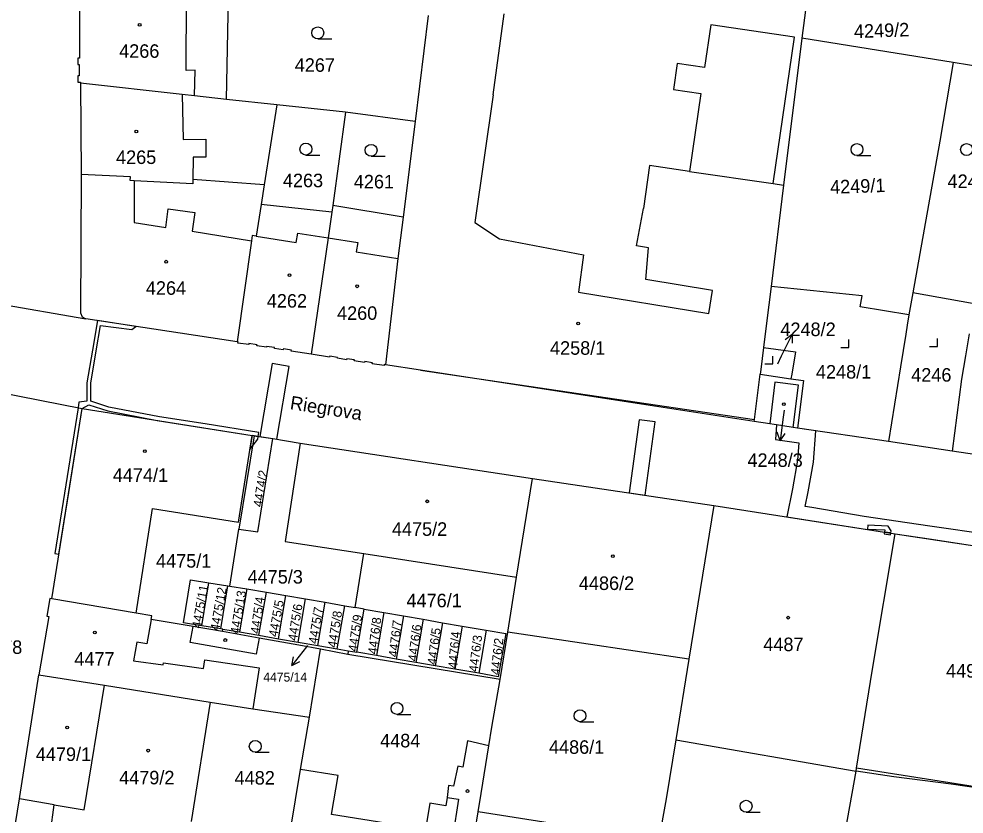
# Model space of a CAD drawing. Extents: x -756746 to -753363, y -1166406 to -1161727.
# Drawn here: x -755357.7 to -755238.8, y -1165864.8 to -1165764.8 of the extents above; entities that cross this region are included whole.
import ezdxf

# ---------------------------------------------------------------- set-up
doc = ezdxf.new("R2010")
doc.units = 0
for name, color, linetype in [('Hranice parcel', 7, 'Continuous'), ('Parcelní čísla', 7, 'Continuous'), ('Pop  PČ popisy', 7, 'Continuous'), ('Vnitřní kresba', 7, 'Continuous'), ('Věcná břemena k části', 7, 'Continuous'), ('Značky budov', 7, 'Continuous'), ('Značky kultur', 7, 'Continuous')]:
    doc.layers.add(name, color=color, linetype=linetype)

msp = doc.modelspace()

# ---------------------------------------------------------------- linework, layer by layer
at = {"layer": 'Hranice parcel'}
for p, q in [((-755258.02, -1165757.68), (-755259.21, -1165767.22)), ((-755331.58, -1165774.91), (-755331.27, -1165760.1)), ((-755306.22, -1165764.36), (-755307.83, -1165777.71)), ((-755240.18, -1165770.28), (-755259.21, -1165767.22)), ((-755232.88, -1165771.45), (-755240.18, -1165770.28)), ((-755349.93, -1165772.89), (-755349.83, -1165784.37)), ((-755325.24, -1165775.61), (-755331.58, -1165774.91)), ((-755325.24, -1165775.61), (-755326.83, -1165785.65)), ((-755316.61, -1165776.54), (-755325.24, -1165775.61)), ((-755316.61, -1165776.54), (-755318.21, -1165788.24)), ((-755307.83, -1165777.71), (-755316.61, -1165776.54)), ((-755307.83, -1165777.71), (-755309.37, -1165789.71)), ((-755326.83, -1165785.65), (-755327.23, -1165788.14)), ((-755318.33, -1165789.11), (-755327.23, -1165788.14)), ((-755318.21, -1165788.24), (-755318.33, -1165789.11)), ((-755309.37, -1165789.71), (-755318.21, -1165788.24)), ((-755364.7, -1165799.86), (-755349.24, -1165802.5)), ((-755245.27, -1165799.24), (-755245.75, -1165802)), ((-755237.57, -1165800.61), (-755245.27, -1165799.24)), ((-755330.22, -1165805.41), (-755349.24, -1165802.5)), ((-755264.47, -1165809.49), (-755260.6, -1165810.05)), ((-755360.85, -1165811.61), (-755349.73, -1165813.8)), ((-755349.73, -1165813.8), (-755328.34, -1165817.17)), ((-755248.31, -1165817.92), (-755259.78, -1165816.24)), ((-755328.11, -1165817.21), (-755330.01, -1165828.97)), ((-755328.34, -1165817.17), (-755328.11, -1165817.21)), ((-755328.11, -1165817.21), (-755325.76, -1165817.58)), ((-755325.76, -1165817.58), (-755322.32, -1165818.14)), ((-755322.32, -1165818.14), (-755293.1, -1165822.57)), ((-755240.3, -1165819.14), (-755248.31, -1165817.92)), ((-755229.04, -1165820.85), (-755240.3, -1165819.14)), ((-755295.09, -1165835.01), (-755293.1, -1165822.57)), ((-755293.1, -1165822.57), (-755270.27, -1165825.98)), ((-755270.27, -1165825.98), (-755273.43, -1165845.32)), ((-755270.27, -1165825.98), (-755247.47, -1165829.53)), ((-755331.17, -1165836.12), (-755330.01, -1165828.97)), ((-755247.47, -1165829.53), (-755224.49, -1165833.05)), ((-755315.39, -1165838.81), (-755314.3, -1165832.04)), ((-755314.3, -1165832.04), (-755295.09, -1165835.01)), ((-755296.19, -1165841.91), (-755295.09, -1165835.01)), ((-755334.66, -1165841.12), (-755333.78, -1165835.69)), ((-755333.78, -1165835.69), (-755331.41, -1165836.08)), ((-755332.29, -1165841.51), (-755331.41, -1165836.08)), ((-755331.41, -1165836.08), (-755331.17, -1165836.12)), ((-755331.17, -1165836.12), (-755329.02, -1165836.46)), ((-755329.02, -1165836.46), (-755329.95, -1165841.88)), ((-755329.02, -1165836.46), (-755326.56, -1165836.88)), ((-755342.95, -1165839.52), (-755353.55, -1165837.73)), ((-755327.49, -1165842.31), (-755326.56, -1165836.88)), ((-755326.56, -1165836.88), (-755324.1, -1165837.31)), ((-755325.03, -1165842.73), (-755324.1, -1165837.31)), ((-755324.1, -1165837.31), (-755321.63, -1165837.74)), ((-755322.57, -1165843.16), (-755321.63, -1165837.74)), ((-755321.63, -1165837.74), (-755319.17, -1165838.16)), ((-755320.1, -1165843.58), (-755319.17, -1165838.16)), ((-755319.17, -1165838.16), (-755316.71, -1165838.59)), ((-755317.64, -1165844.01), (-755316.71, -1165838.59)), ((-755316.71, -1165838.59), (-755315.39, -1165838.81)), ((-755314.24, -1165839.01), (-755315.39, -1165838.81)), ((-755315.18, -1165844.43), (-755314.24, -1165839.01)), ((-755314.24, -1165839.01), (-755311.78, -1165839.44)), ((-755311.78, -1165839.44), (-755312.71, -1165844.86)), ((-755311.78, -1165839.44), (-755309.31, -1165839.86)), ((-755309.31, -1165839.86), (-755310.25, -1165845.29)), ((-755309.31, -1165839.86), (-755306.85, -1165840.29)), ((-755306.85, -1165840.29), (-755307.78, -1165845.71)), ((-755306.85, -1165840.29), (-755304.39, -1165840.72)), ((-755332.29, -1165841.51), (-755334.66, -1165841.12)), ((-755332.04, -1165841.55), (-755332.29, -1165841.51)), ((-755332.09, -1165841.84), (-755332.04, -1165841.55)), ((-755332.04, -1165841.55), (-755329.95, -1165841.88)), ((-755304.39, -1165840.72), (-755305.32, -1165846.14)), ((-755304.39, -1165840.72), (-755301.92, -1165841.14)), ((-755301.92, -1165841.14), (-755302.86, -1165846.56)), ((-755301.92, -1165841.14), (-755298.92, -1165841.66)), ((-755329.95, -1165841.88), (-755327.49, -1165842.31)), ((-755327.49, -1165842.31), (-755325.03, -1165842.73)), ((-755325.03, -1165842.73), (-755322.57, -1165843.16)), ((-755298.92, -1165841.66), (-755299.85, -1165847.08)), ((-755297.14, -1165847.85), (-755296.19, -1165841.91)), ((-755322.57, -1165843.16), (-755320.1, -1165843.58)), ((-755320.1, -1165843.58), (-755317.64, -1165844.01)), ((-755321.14, -1165852.6), (-755319.74, -1165844.06)), ((-755316.33, -1165844.7), (-755319.74, -1165844.06)), ((-755317.64, -1165844.01), (-755316.26, -1165844.25)), ((-755316.26, -1165844.25), (-755316.33, -1165844.7)), ((-755297.14, -1165847.85), (-755316.33, -1165844.7)), ((-755316.26, -1165844.25), (-755315.18, -1165844.43)), ((-755312.71, -1165844.86), (-755315.18, -1165844.43)), ((-755310.25, -1165845.29), (-755312.71, -1165844.86)), ((-755307.78, -1165845.71), (-755310.25, -1165845.29)), ((-755305.32, -1165846.14), (-755307.78, -1165845.71)), ((-755302.86, -1165846.56), (-755305.32, -1165846.14)), ((-755273.43, -1165845.32), (-755275.08, -1165855.46)), ((-755355.17, -1165847.26), (-755346.92, -1165848.58)), ((-755299.85, -1165847.08), (-755302.86, -1165846.56)), ((-755346.92, -1165848.58), (-755333.64, -1165850.7)), ((-755333.64, -1165850.7), (-755336.01, -1165865.74)), ((-755322.25, -1165859.17), (-755321.14, -1165852.6)), ((-755275.08, -1165855.46), (-755252.4, -1165859.39)), ((-755323.54, -1165866.79), (-755322.25, -1165859.17)), ((-755359.86, -1165876.65), (-755357.62, -1165862.89)), ((-755353.25, -1165863.62), (-755357.62, -1165862.89))]:
    msp.add_line(p, q, dxfattribs=at)
for points in [[(-755349.94, -1165758.96), (-755349.94, -1165759.24), (-755350.31, -1165759.24), (-755350.31, -1165760.2), (-755350.17, -1165760.2), (-755350.17, -1165761.29), (-755350.32, -1165761.29), (-755350.31, -1165762.3), (-755350.07, -1165762.3), (-755350.04, -1165769.73), (-755350.27, -1165769.73), (-755350.27, -1165770.53), (-755350.11, -1165770.53), (-755350.11, -1165771.97), (-755350.26, -1165771.97), (-755350.26, -1165772.76), (-755349.93, -1165772.76), (-755349.93, -1165772.89)], [(-755259.21, -1165767.22), (-755261.51, -1165785.69), (-755263.09, -1165798.44)], [(-755240.18, -1165770.28), (-755241.89, -1165780.17), (-755245.27, -1165799.24)], [(-755331.58, -1165774.91), (-755335.6, -1165774.47), (-755337.14, -1165774.3), (-755349.93, -1165772.89)], [(-755349.83, -1165784.37), (-755349.94, -1165801.74), (-755349.71, -1165802.24), (-755349.24, -1165802.5)], [(-755326.83, -1165785.65), (-755335.8, -1165785), (-755335.81, -1165785.53), (-755343.19, -1165785.14), (-755343.67, -1165785.11), (-755343.65, -1165784.67), (-755349.83, -1165784.37)], [(-755327.23, -1165788.14), (-755327.86, -1165792.11), (-755328.34, -1165792.03), (-755328.44, -1165792.7), (-755330.22, -1165805.41)], [(-755318.33, -1165789.11), (-755318.8, -1165792.32), (-755320.94, -1165806.96)], [(-755309.37, -1165789.71), (-755310.04, -1165794.93), (-755311.58, -1165808.29)], [(-755263.09, -1165798.44), (-755263.67, -1165803.06), (-755264.05, -1165806.1)], [(-755245.75, -1165802), (-755251.87, -1165801.02), (-755251.65, -1165799.64), (-755263.09, -1165798.44)], [(-755245.75, -1165802), (-755245.96, -1165803.31), (-755246.14, -1165804.42), (-755246.8, -1165808.56), (-755248.31, -1165817.92)], [(-755238.19, -1165804.4), (-755238.64, -1165807.15), (-755239.13, -1165810.11), (-755240.3, -1165819.14)], [(-755320.94, -1165806.96), (-755323.42, -1165806.58), (-755323.41, -1165806.46), (-755324.42, -1165806.3), (-755324.43, -1165806.42), (-755325.55, -1165806.25), (-755325.53, -1165806.13), (-755326.53, -1165805.98), (-755326.55, -1165806.09), (-755327.75, -1165805.91), (-755327.73, -1165805.79), (-755328.75, -1165805.63), (-755328.77, -1165805.75), (-755330.14, -1165805.57), (-755330.12, -1165805.42), (-755330.22, -1165805.41)], [(-755311.58, -1165808.29), (-755311.73, -1165808.26), (-755311.74, -1165808.38), (-755313.24, -1165808.15), (-755313.22, -1165808.03), (-755314.19, -1165807.88), (-755314.21, -1165808), (-755315.5, -1165807.8), (-755315.48, -1165807.68), (-755316.45, -1165807.53), (-755316.47, -1165807.65), (-755317.62, -1165807.47), (-755317.6, -1165807.36), (-755318.58, -1165807.2), (-755318.6, -1165807.32), (-755320.94, -1165806.96)], [(-755264.05, -1165806.1), (-755264.39, -1165808.88), (-755264.47, -1165809.49)], [(-755264.05, -1165806.1), (-755260.02, -1165806.67), (-755260.5, -1165809.49), (-755260.6, -1165810.05)], [(-755265.21, -1165815.44), (-755307.18, -1165808.96), (-755311.58, -1165808.29)], [(-755265.21, -1165815.44), (-755265.19, -1165815.18), (-755264.47, -1165809.49)], [(-755260.6, -1165810.05), (-755259.02, -1165810.28), (-755259.78, -1165816.24)], [(-755353.55, -1165837.73), (-755351.83, -1165826.95), (-755351.71, -1165826.2), (-755349.73, -1165813.8)], [(-755259.78, -1165816.24), (-755260.31, -1165816.16), (-755261.6, -1165815.97), (-755263.26, -1165815.73), (-755265.21, -1165815.44)], [(-755342.95, -1165839.52), (-755340.88, -1165826.38), (-755330.07, -1165828.09), (-755328.34, -1165817.17)], [(-755330.01, -1165828.97), (-755327.61, -1165829.28), (-755325.76, -1165817.58)], [(-755322.32, -1165818.14), (-755324.18, -1165830.51), (-755314.3, -1165832.04)], [(-755252.4, -1165859.39), (-755252.34, -1165859.01), (-755250.37, -1165846.81), (-755247.47, -1165829.53)], [(-755334.66, -1165841.12), (-755336.98, -1165840.75), (-755336.1, -1165835.32), (-755333.78, -1165835.69)], [(-755353.55, -1165837.73), (-755353.77, -1165837.69), (-755354.15, -1165839.91), (-755353.93, -1165839.95), (-755355.17, -1165847.26)], [(-755332.09, -1165841.84), (-755335.78, -1165841.19), (-755341.04, -1165840.3), (-755340.96, -1165839.86), (-755342.95, -1165839.52)], [(-755319.74, -1165844.06), (-755322.48, -1165843.56), (-755327.48, -1165842.66), (-755332.09, -1165841.84)], [(-755298.92, -1165841.66), (-755296.46, -1165842.09), (-755297.39, -1165847.51), (-755299.85, -1165847.08)], [(-755273.43, -1165845.32), (-755286.91, -1165843.3), (-755290.86, -1165842.71), (-755296.19, -1165841.91)], [(-755357.62, -1165862.89), (-755357.57, -1165862.59), (-755355.17, -1165847.26)], [(-755353.25, -1165863.62), (-755349.46, -1165864.25), (-755346.92, -1165848.58)], [(-755298.59, -1165856.2), (-755298.21, -1165853.84), (-755297.14, -1165847.85)], [(-755333.64, -1165850.7), (-755328.24, -1165851.56), (-755321.14, -1165852.6)], [(-755298.59, -1165856.2), (-755301.27, -1165855.58), (-755301.84, -1165858.89), (-755302.48, -1165858.78), (-755303.01, -1165861.27), (-755303.67, -1165861.19), (-755303.83, -1165862.7), (-755304, -1165863.75), (-755306.02, -1165863.42), (-755306.55, -1165866.72), (-755318.35, -1165864.82), (-755317.54, -1165859.92), (-755322.25, -1165859.17)], [(-755275.08, -1165855.46), (-755276.29, -1165862.87), (-755277.26, -1165868.19)], [(-755299.91, -1165864.49), (-755299.54, -1165862.18), (-755298.59, -1165856.2)], [(-755255.48, -1165876.6), (-755255.24, -1165875.27), (-755255.01, -1165873.98), (-755253.7, -1165866.66), (-755252.4, -1165859.39)], [(-755229.49, -1165862.61), (-755240.46, -1165861.04), (-755247.65, -1165860.1), (-755252.4, -1165859.39)], [(-755336.58, -1165869.38), (-755353.72, -1165867.07), (-755353.25, -1165863.62)], [(-755303.36, -1165885.1), (-755301.3, -1165873.3), (-755300.89, -1165870.7), (-755300.29, -1165866.87), (-755299.91, -1165864.49)], [(-755277.26, -1165868.19), (-755279.38, -1165867.8), (-755281.03, -1165867.48), (-755299.91, -1165864.49)]]:
    msp.add_lwpolyline(points, dxfattribs=at)
at = {"layer": 'Pop  PČ popisy'}
for p, q in [((-755261.77, -1165807.17), (-755260.45, -1165804.47)), ((-755260.45, -1165804.47), (-755261.34, -1165805.15)), ((-755260.45, -1165804.47), (-755260.44, -1165805.59)), ((-755262.24, -1165808.15), (-755261.77, -1165807.17)), ((-755261.46, -1165813.98), (-755261.57, -1165814.86)), ((-755261.57, -1165814.86), (-755261.94, -1165817.84)), ((-755261.94, -1165817.84), (-755262.31, -1165816.78)), ((-755261.94, -1165817.84), (-755261.32, -1165816.91)), ((-755321.5, -1165843.74), (-755323.35, -1165846.1)), ((-755321.4, -1165843.61), (-755321.5, -1165843.74)), ((-755323.35, -1165846.1), (-755323.13, -1165845.01)), ((-755323.35, -1165846.1), (-755322.34, -1165845.62))]:
    msp.add_line(p, q, dxfattribs=at)
at = {"layer": 'Vnitřní kresba'}
for p, q in [((-755336.66, -1165771.28), (-755336.56, -1165759.2)), ((-755298.04, -1165774.33), (-755296.64, -1165764.16)), ((-755262.82, -1165785.5), (-755260.15, -1165767.09)), ((-755335.5, -1165771.26), (-755336.66, -1165771.28)), ((-755335.6, -1165774.47), (-755335.5, -1165771.26)), ((-755337.14, -1165774.3), (-755337, -1165779.97)), ((-755298.04, -1165774.33), (-755300.34, -1165790.39)), ((-755337, -1165779.97), (-755334.18, -1165779.9)), ((-755334.18, -1165779.9), (-755334.15, -1165782.2)), ((-755335.75, -1165782.17), (-755335.8, -1165785)), ((-755334.15, -1165782.2), (-755335.75, -1165782.17)), ((-755273.35, -1165783.98), (-755262.82, -1165785.5)), ((-755343.19, -1165785.14), (-755343.2, -1165790.39)), ((-755262.82, -1165785.5), (-755261.51, -1165785.69)), ((-755339.2, -1165791.02), (-755338.89, -1165788.69)), ((-755338.89, -1165788.69), (-755335.55, -1165789.14)), ((-755335.55, -1165789.14), (-755335.87, -1165791.49)), ((-755280, -1165793.33), (-755279.15, -1165788.62)), ((-755343.2, -1165790.39), (-755339.2, -1165791.02)), ((-755300.34, -1165790.39), (-755297.24, -1165792.45)), ((-755335.87, -1165791.49), (-755328.44, -1165792.7)), ((-755327.86, -1165792.11), (-755322.81, -1165792.91)), ((-755322.81, -1165792.91), (-755322.62, -1165791.72)), ((-755322.62, -1165791.72), (-755318.8, -1165792.32)), ((-755318.8, -1165792.32), (-755315.07, -1165792.91)), ((-755297.24, -1165792.45), (-755286.66, -1165794.46)), ((-755315.07, -1165792.91), (-755315.26, -1165794.1)), ((-755278.5, -1165793.59), (-755280, -1165793.33)), ((-755278.86, -1165797.57), (-755278.5, -1165793.59)), ((-755315.26, -1165794.1), (-755310.04, -1165794.93)), ((-755286.66, -1165794.46), (-755287.32, -1165799.14)), ((-755270.44, -1165798.95), (-755278.86, -1165797.57)), ((-755287.32, -1165799.14), (-755270.92, -1165801.86)), ((-755270.92, -1165801.86), (-755270.44, -1165798.95)), ((-755307.18, -1165808.96), (-755265.19, -1165815.18)), ((-755341.04, -1165840.3), (-755341.57, -1165843.39)), ((-755336.12, -1165843.2), (-755335.78, -1165841.19)), ((-755327.48, -1165842.66), (-755327.85, -1165844.69)), ((-755342.85, -1165843.17), (-755343.26, -1165845.5)), ((-755341.57, -1165843.39), (-755342.85, -1165843.17)), ((-755327.85, -1165844.69), (-755336.12, -1165843.2)), ((-755343.26, -1165845.5), (-755339.53, -1165846.04)), ((-755339.53, -1165846.04), (-755339.49, -1165845.76)), ((-755339.49, -1165845.76), (-755334.47, -1165846.49)), ((-755334.47, -1165846.49), (-755334.3, -1165845.38)), ((-755334.3, -1165845.38), (-755327.47, -1165846.39)), ((-755327.47, -1165846.39), (-755328.24, -1165851.56)), ((-755229.49, -1165862.61), (-755252.34, -1165859.01)), ((-755303.83, -1165862.7), (-755302.39, -1165862.93)), ((-755302.39, -1165862.93), (-755303.54, -1165870.34))]:
    msp.add_line(p, q, dxfattribs=at)
for points in [[(-755260.15, -1165767.09), (-755270.68, -1165765.56), (-755271.45, -1165770.89), (-755274.9, -1165770.39), (-755275.37, -1165773.66), (-755271.92, -1165774.16), (-755273.35, -1165783.98)], [(-755273.35, -1165783.98), (-755278.37, -1165783.25), (-755279.15, -1165788.62)], [(-755260.31, -1165816.16), (-755259.64, -1165810.84), (-755262.6, -1165810.47), (-755263.26, -1165815.73)]]:
    msp.add_lwpolyline(points, dxfattribs=at)
at = {"layer": 'Věcná břemena k části'}
for points in [[(-755343.46, -1165803.85), (-755342.96, -1165803.46), (-755347.8, -1165802.72), (-755348.44, -1165806.45), (-755349.13, -1165810.57), (-755349.13, -1165812.85), (-755350.12, -1165813), (-755350.23, -1165813.7), (-755353.17, -1165832.03), (-755352.65, -1165832.11), (-755349.73, -1165813.8), (-755348.9, -1165813.32), (-755346.49, -1165814.09), (-755340.27, -1165815.29), (-755328.34, -1165817.17), (-755328.11, -1165817.21), (-755327.59, -1165817.29), (-755327.51, -1165816.8), (-755334.26, -1165815.73), (-755340, -1165814.83), (-755346.37, -1165813.61), (-755348.63, -1165812.88), (-755348.63, -1165810.61), (-755347.94, -1165806.53), (-755347.4, -1165803.35)], [(-755325.84, -1165808.14), (-755327.38, -1165817.32), (-755325.76, -1165817.58), (-755325.25, -1165817.66), (-755323.71, -1165808.5)], [(-755280.94, -1165824.39), (-755278.93, -1165824.69), (-755277.65, -1165815.48), (-755279.66, -1165815.2)], [(-755328.34, -1165817.17), (-755328.62, -1165818.94), (-755328.33, -1165818.56), (-755327.65, -1165817.66), (-755327.59, -1165817.29), (-755328.11, -1165817.21)], [(-755250.94, -1165828.45), (-755250.97, -1165828.95), (-755248.77, -1165829.05), (-755248.81, -1165829.32), (-755248.02, -1165829.44), (-755247.98, -1165829.18), (-755248.38, -1165828.59)], [(-755248.02, -1165829.44), (-755248.81, -1165829.32), (-755248.85, -1165829.55), (-755248.06, -1165829.67)]]:
    msp.add_lwpolyline(points, close=True, dxfattribs=at)
msp.add_lwpolyline([(-755235.53, -1165829.68), (-755243.14, -1165828.6), (-755251.39, -1165827.35), (-755257.95, -1165826.25), (-755258.79, -1165826.13), (-755258.42, -1165824.25), (-755257.77, -1165820.52), (-755257.48, -1165816.58), (-755259.78, -1165816.24), (-755260.31, -1165816.16), (-755261.6, -1165815.97), (-755262.39, -1165815.86), (-755262.55, -1165817.67), (-755259.59, -1165818.09), (-755259.75, -1165820.28), (-755260.38, -1165823.89), (-755261.09, -1165827.41), (-755247.47, -1165829.53), (-755242.92, -1165830.23), (-755230.13, -1165832.19)], dxfattribs=at)
at = {"layer": 'Značky budov'}
for centre in [(-755342.49, -1165765.53), (-755342.91, -1165778.96), (-755339.15, -1165795.33), (-755323.64, -1165797.02), (-755315.14, -1165798.42), (-755287.36, -1165803.1), (-755261.48, -1165813.23), (-755341.83, -1165819.15), (-755306.32, -1165825.46), (-755282.98, -1165832.35), (-755260.94, -1165840.09), (-755348.12, -1165841.95), (-755331.72, -1165842.9), (-755351.6, -1165853.91), (-755341.43, -1165856.81), (-755301.27, -1165861.89)]:
    msp.add_circle(centre, 0.175, dxfattribs=at)
at = {"layer": 'Značky kultur'}
for p, q in [((-755320.09, -1165767.3), (-755318.34, -1165767.3)), ((-755321.59, -1165781.91), (-755319.84, -1165781.91)), ((-755313.38, -1165782.07), (-755311.63, -1165782.07)), ((-755252.29, -1165781.97), (-755250.54, -1165781.97)), ((-755253.31, -1165806.12), (-755253.31, -1165805.12)), ((-755242.16, -1165805.99), (-755242.16, -1165804.99)), ((-755254.31, -1165806.12), (-755253.31, -1165806.12)), ((-755243.16, -1165805.99), (-755242.16, -1165805.99)), ((-755263.86, -1165808.19), (-755262.86, -1165808.19)), ((-755262.86, -1165808.19), (-755262.86, -1165807.19)), ((-755310.13, -1165852.26), (-755308.38, -1165852.26)), ((-755287.12, -1165853.17), (-755285.37, -1165853.17)), ((-755327.95, -1165857.02), (-755326.2, -1165857.02)), ((-755266.23, -1165864.55), (-755264.48, -1165864.55))]:
    msp.add_line(p, q, dxfattribs=at)
for centre in [(-755320.09, -1165766.55), (-755321.59, -1165781.16), (-755313.38, -1165781.32), (-755252.29, -1165781.22), (-755238.51, -1165781.22), (-755310.13, -1165851.51), (-755287.12, -1165852.42), (-755327.95, -1165856.27), (-755266.23, -1165863.8)]:
    msp.add_circle(centre, 0.75, dxfattribs=at)

# ---------------------------------------------------------------- texts
at = {"layer": 'Parcelní čísla'}
for s, height, rotation, p in [('4249/2', 1.7, 2, (-755252.64, -1165767.22)), ('4249/1', 1.7, 2, (-755255.64, -1165786.8)), ('4474/2', 1.139, 81, (-755327.1, -1165826.24)), ('4475/11', 1.139, 80, (-755334.81, -1165841.5)), ('4475/12', 1.139, 80, (-755332.5, -1165841.8)), ('4475/13', 1.139, 81, (-755329.96, -1165842.22)), ('4475/4', 1.139, 82, (-755327.44, -1165842.17)), ('4475/5', 1.139, 80, (-755325.16, -1165842.57)), ('4475/6', 1.139, 81, (-755322.73, -1165843.06)), ('4475/7', 1.139, 81, (-755320.15, -1165843.44)), ('4475/8', 1.139, 81, (-755317.75, -1165843.93)), ('4475/9', 1.139, 82, (-755315.15, -1165844.4)), ('4476/8', 1.139, 83, (-755312.66, -1165844.74)), ('4476/7', 1.139, 83, (-755310.08, -1165845.11)), ('4476/6', 1.139, 83, (-755307.62, -1165845.63)), ('4476/5', 1.139, 83, (-755305.19, -1165846.07)), ('4476/4', 1.139, 85, (-755302.57, -1165846.52)), ('4476/3', 1.139, 83, (-755299.98, -1165846.97)), ('4476/2', 1.139, 84, (-755297.23, -1165847.34))]:
    msp.add_text(s, height=height, rotation=rotation, dxfattribs=at).set_placement(p)
for s, height, p in [('4266', 1.7, (-755345.07, -1165769.69)), ('4267', 1.7, (-755322.99, -1165771.45)), ('4265', 1.7, (-755345.46, -1165783.04)), ('4263', 1.7, (-755324.48, -1165785.96)), ('4261', 1.7, (-755315.56, -1165786.11)), ('4247', 1.7, (-755240.9, -1165786.06)), ('4264', 1.7, (-755341.71, -1165799.49)), ('4262', 1.7, (-755326.5, -1165801.1)), ('4260', 1.7, (-755317.67, -1165802.64)), ('4248/2', 1.7, (-755261.92, -1165804.68)), ('4258/1', 1.7, (-755290.89, -1165807.03)), ('4248/1', 1.7, (-755257.45, -1165810.03)), ('4246', 1.7, (-755245.47, -1165810.41)), ('4248/3', 1.7, (-755266.06, -1165821.13)), ('4474/1', 1.7, (-755345.87, -1165823.01)), ('4475/2', 1.7, (-755310.77, -1165829.8)), ('4475/1', 1.7, (-755340.43, -1165833.8)), ('4475/3', 1.7, (-755328.92, -1165835.8)), ('4486/2', 1.7, (-755287.26, -1165836.61)), ('4476/1', 1.7, (-755308.94, -1165838.78)), ('4487', 1.7, (-755264.07, -1165844.3)), ('4478', 1.7, (-755362.31, -1165844.65)), ('4477', 1.7, (-755350.7, -1165846.12)), ('4492/1', 1.7, (-755241.09, -1165847.62)), ('4475/14', 1.139, (-755326.94, -1165848.13)), ('4484', 1.7, (-755312.25, -1165856.4)), ('4486/1', 1.7, (-755291.02, -1165857.21)), ('4479/1', 1.7, (-755355.55, -1165858.11)), ('4479/2', 1.7, (-755345.07, -1165861.05)), ('4482', 1.7, (-755330.55, -1165861.08))]:
    msp.add_text(s, height=height, dxfattribs=at).set_placement(p)
at = {"layer": 'Pop  PČ popisy'}
msp.add_text('Riegrova', height=1.7, rotation=351, dxfattribs=at).set_placement((-755323.66, -1165813.86))

doc.saveas('drawing.dxf')
